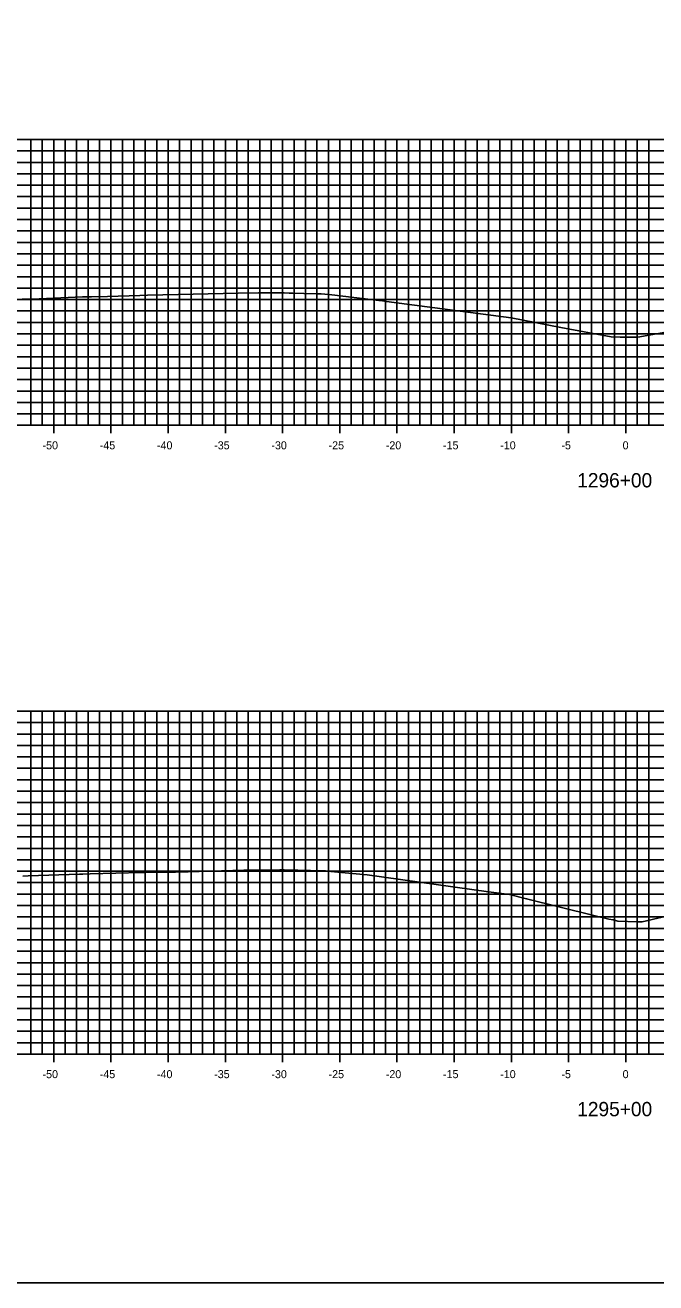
# Model space of a CAD drawing. Extents: x 674939 to 678919, y 750652 to 765176.
# Drawn here: x 678696 to 678751.2, y 763806.3 to 763916.3 of the extents above; entities that cross this region are included whole.
import ezdxf

# ---------------------------------------------------------------- set-up
doc = ezdxf.new("R2010")
doc.units = 0
for name, color, linetype in [('R_Axis', 7, 'Continuous'), ('R_Axis Annot', 7, 'Continuous'), ('R_Exist Surface', 7, 'Continuous'), ('R_Grid', 7, 'Continuous'), ('R_No Plot', 7, 'Continuous')]:
    doc.layers.add(name, color=color, linetype=linetype)

msp = doc.modelspace()

# ---------------------------------------------------------------- linework, layer by layer
at = {"layer": 'R_Axis'}
for p, q in [((678698.53, 763880.59), (678698.53, 763881.99)), ((678703.53, 763880.59), (678703.53, 763881.99)), ((678708.53, 763880.59), (678708.53, 763881.99)), ((678713.53, 763880.59), (678713.53, 763881.99)), ((678718.53, 763880.59), (678718.53, 763881.99)), ((678723.53, 763880.59), (678723.53, 763881.99)), ((678728.53, 763880.59), (678728.53, 763881.99)), ((678733.53, 763880.59), (678733.53, 763881.99)), ((678738.53, 763880.59), (678738.53, 763881.99)), ((678743.53, 763880.59), (678743.53, 763881.99)), ((678748.53, 763880.59), (678748.53, 763881.99)), ((678598.53, 763881.29), (678898.53, 763881.29)), ((678698.53, 763825.59), (678698.53, 763826.99)), ((678703.53, 763825.59), (678703.53, 763826.99)), ((678708.53, 763825.59), (678708.53, 763826.99)), ((678713.53, 763825.59), (678713.53, 763826.99)), ((678718.53, 763825.59), (678718.53, 763826.99)), ((678723.53, 763825.59), (678723.53, 763826.99)), ((678728.53, 763825.59), (678728.53, 763826.99)), ((678733.53, 763825.59), (678733.53, 763826.99)), ((678738.53, 763825.59), (678738.53, 763826.99)), ((678743.53, 763825.59), (678743.53, 763826.99)), ((678748.53, 763825.59), (678748.53, 763826.99)), ((678598.53, 763826.29), (678898.53, 763826.29))]:
    msp.add_line(p, q, dxfattribs=at)
at = {"layer": 'R_Exist Surface'}
for points in [[(678695.77, 763892.31), (678696.24, 763892.32), (678697.25, 763892.35), (678701.03, 763892.52), (678701.82, 763892.52), (678703.22, 763892.56), (678706.06, 763892.65), (678706.73, 763892.66), (678709.41, 763892.73), (678714.64, 763892.84), (678716.43, 763892.88), (678717.86, 763892.89), (678718.12, 763892.89), (678718.63, 763892.87), (678718.66, 763892.87), (678719.1, 763892.86), (678719.43, 763892.85), (678720.38, 763892.82), (678721.49, 763892.8), (678721.91, 763892.79), (678722.54, 763892.74), (678722.56, 763892.74), (678722.61, 763892.73), (678726.94, 763892.22), (678727.08, 763892.21), (678727.62, 763892.13), (678738.5, 763890.69), (678742.84, 763889.85), (678747.26, 763889.02), (678748.03, 763889.01), (678749.58, 763889), (678752.84, 763889.57)], [(678695.84, 763841.87), (678696.28, 763841.89), (678700.79, 763842.03), (678701.08, 763842.04), (678701.7, 763842.05), (678706.2, 763842.17), (678706.58, 763842.18), (678709.17, 763842.22), (678710.28, 763842.25), (678715.13, 763842.38), (678715.31, 763842.39), (678718.29, 763842.42), (678718.51, 763842.42), (678718.65, 763842.42), (678718.67, 763842.42), (678719.54, 763842.37), (678719.73, 763842.37), (678719.86, 763842.37), (678722.11, 763842.33), (678722.29, 763842.32), (678722.46, 763842.29), (678723.37, 763842.21), (678725.92, 763841.98), (678736.54, 763840.49), (678738.35, 763840.25), (678739.86, 763839.88), (678745.73, 763838.41), (678747.03, 763838.11), (678747.43, 763838.05), (678747.84, 763837.92), (678749.54, 763837.87), (678749.97, 763837.87), (678754.93, 763839.03)]]:
    msp.add_lwpolyline(points, dxfattribs=at)
at = {"layer": 'R_Grid'}
for p, q in [((678598.53, 763906.29), (678898.53, 763906.29)), ((678696.53, 763881.29), (678696.53, 763906.29)), ((678697.53, 763881.29), (678697.53, 763906.29)), ((678698.53, 763881.29), (678698.53, 763906.29)), ((678699.53, 763881.29), (678699.53, 763906.29)), ((678700.53, 763881.29), (678700.53, 763906.29)), ((678701.53, 763881.29), (678701.53, 763906.29)), ((678702.53, 763881.29), (678702.53, 763906.29)), ((678703.53, 763881.29), (678703.53, 763906.29)), ((678704.53, 763881.29), (678704.53, 763906.29)), ((678705.53, 763881.29), (678705.53, 763906.29)), ((678706.53, 763881.29), (678706.53, 763906.29)), ((678707.53, 763881.29), (678707.53, 763906.29)), ((678708.53, 763881.29), (678708.53, 763906.29)), ((678709.53, 763881.29), (678709.53, 763906.29)), ((678710.53, 763881.29), (678710.53, 763906.29)), ((678711.53, 763881.29), (678711.53, 763906.29)), ((678712.53, 763881.29), (678712.53, 763906.29)), ((678713.53, 763881.29), (678713.53, 763906.29)), ((678714.53, 763881.29), (678714.53, 763906.29)), ((678715.53, 763881.29), (678715.53, 763906.29)), ((678716.53, 763881.29), (678716.53, 763906.29)), ((678717.53, 763881.29), (678717.53, 763906.29)), ((678718.53, 763881.29), (678718.53, 763906.29)), ((678719.53, 763881.29), (678719.53, 763906.29)), ((678720.53, 763881.29), (678720.53, 763906.29)), ((678721.53, 763881.29), (678721.53, 763906.29)), ((678722.53, 763881.29), (678722.53, 763906.29)), ((678723.53, 763881.29), (678723.53, 763906.29)), ((678724.53, 763881.29), (678724.53, 763906.29)), ((678725.53, 763881.29), (678725.53, 763906.29)), ((678726.53, 763881.29), (678726.53, 763906.29)), ((678727.53, 763881.29), (678727.53, 763906.29)), ((678728.53, 763881.29), (678728.53, 763906.29)), ((678729.53, 763881.29), (678729.53, 763906.29)), ((678730.53, 763881.29), (678730.53, 763906.29)), ((678731.53, 763881.29), (678731.53, 763906.29)), ((678732.53, 763881.29), (678732.53, 763906.29)), ((678733.53, 763881.29), (678733.53, 763906.29)), ((678734.53, 763881.29), (678734.53, 763906.29)), ((678735.53, 763881.29), (678735.53, 763906.29)), ((678736.53, 763881.29), (678736.53, 763906.29)), ((678737.53, 763881.29), (678737.53, 763906.29)), ((678738.53, 763881.29), (678738.53, 763906.29)), ((678739.53, 763881.29), (678739.53, 763906.29)), ((678740.53, 763881.29), (678740.53, 763906.29)), ((678741.53, 763881.29), (678741.53, 763906.29)), ((678742.53, 763881.29), (678742.53, 763906.29)), ((678743.53, 763881.29), (678743.53, 763906.29)), ((678744.53, 763881.29), (678744.53, 763906.29)), ((678745.53, 763881.29), (678745.53, 763906.29)), ((678746.53, 763881.29), (678746.53, 763906.29)), ((678747.53, 763881.29), (678747.53, 763906.29)), ((678748.53, 763881.29), (678748.53, 763906.29)), ((678749.53, 763881.29), (678749.53, 763906.29)), ((678750.53, 763881.29), (678750.53, 763906.29)), ((678598.53, 763905.29), (678898.53, 763905.29)), ((678598.53, 763904.29), (678898.53, 763904.29)), ((678598.53, 763903.29), (678898.53, 763903.29)), ((678598.53, 763902.29), (678898.53, 763902.29)), ((678598.53, 763901.29), (678898.53, 763901.29)), ((678598.53, 763900.29), (678898.53, 763900.29)), ((678598.53, 763899.29), (678898.53, 763899.29)), ((678598.53, 763898.29), (678898.53, 763898.29)), ((678598.53, 763897.29), (678898.53, 763897.29)), ((678598.53, 763896.29), (678898.53, 763896.29)), ((678598.53, 763895.29), (678898.53, 763895.29)), ((678598.53, 763894.29), (678898.53, 763894.29)), ((678598.53, 763893.29), (678898.53, 763893.29)), ((678598.53, 763892.29), (678898.53, 763892.29)), ((678598.53, 763891.29), (678898.53, 763891.29)), ((678598.53, 763890.29), (678898.53, 763890.29)), ((678598.53, 763889.29), (678898.53, 763889.29)), ((678598.53, 763888.29), (678898.53, 763888.29)), ((678598.53, 763887.29), (678898.53, 763887.29)), ((678598.53, 763886.29), (678898.53, 763886.29)), ((678598.53, 763885.29), (678898.53, 763885.29)), ((678598.53, 763884.29), (678898.53, 763884.29)), ((678598.53, 763883.29), (678898.53, 763883.29)), ((678598.53, 763882.29), (678898.53, 763882.29)), ((678598.53, 763881.29), (678898.53, 763881.29)), ((678598.53, 763856.29), (678898.53, 763856.29)), ((678696.53, 763826.29), (678696.53, 763856.29)), ((678697.53, 763826.29), (678697.53, 763856.29)), ((678698.53, 763826.29), (678698.53, 763856.29)), ((678699.53, 763826.29), (678699.53, 763856.29)), ((678700.53, 763826.29), (678700.53, 763856.29)), ((678701.53, 763826.29), (678701.53, 763856.29)), ((678702.53, 763826.29), (678702.53, 763856.29)), ((678703.53, 763826.29), (678703.53, 763856.29)), ((678704.53, 763826.29), (678704.53, 763856.29)), ((678705.53, 763826.29), (678705.53, 763856.29)), ((678706.53, 763826.29), (678706.53, 763856.29)), ((678707.53, 763826.29), (678707.53, 763856.29)), ((678708.53, 763826.29), (678708.53, 763856.29)), ((678709.53, 763826.29), (678709.53, 763856.29)), ((678710.53, 763826.29), (678710.53, 763856.29)), ((678711.53, 763826.29), (678711.53, 763856.29)), ((678712.53, 763826.29), (678712.53, 763856.29)), ((678713.53, 763826.29), (678713.53, 763856.29)), ((678714.53, 763826.29), (678714.53, 763856.29)), ((678715.53, 763826.29), (678715.53, 763856.29)), ((678716.53, 763826.29), (678716.53, 763856.29)), ((678717.53, 763826.29), (678717.53, 763856.29)), ((678718.53, 763826.29), (678718.53, 763856.29)), ((678719.53, 763826.29), (678719.53, 763856.29)), ((678720.53, 763826.29), (678720.53, 763856.29)), ((678721.53, 763826.29), (678721.53, 763856.29)), ((678722.53, 763826.29), (678722.53, 763856.29)), ((678723.53, 763826.29), (678723.53, 763856.29)), ((678724.53, 763826.29), (678724.53, 763856.29)), ((678725.53, 763826.29), (678725.53, 763856.29)), ((678726.53, 763826.29), (678726.53, 763856.29)), ((678727.53, 763826.29), (678727.53, 763856.29)), ((678728.53, 763826.29), (678728.53, 763856.29)), ((678729.53, 763826.29), (678729.53, 763856.29)), ((678730.53, 763826.29), (678730.53, 763856.29)), ((678731.53, 763826.29), (678731.53, 763856.29)), ((678732.53, 763826.29), (678732.53, 763856.29)), ((678733.53, 763826.29), (678733.53, 763856.29)), ((678734.53, 763826.29), (678734.53, 763856.29)), ((678735.53, 763826.29), (678735.53, 763856.29)), ((678736.53, 763826.29), (678736.53, 763856.29)), ((678737.53, 763826.29), (678737.53, 763856.29)), ((678738.53, 763826.29), (678738.53, 763856.29)), ((678739.53, 763826.29), (678739.53, 763856.29)), ((678740.53, 763826.29), (678740.53, 763856.29)), ((678741.53, 763826.29), (678741.53, 763856.29)), ((678742.53, 763826.29), (678742.53, 763856.29)), ((678743.53, 763826.29), (678743.53, 763856.29)), ((678744.53, 763826.29), (678744.53, 763856.29)), ((678745.53, 763826.29), (678745.53, 763856.29)), ((678746.53, 763826.29), (678746.53, 763856.29)), ((678747.53, 763826.29), (678747.53, 763856.29)), ((678748.53, 763826.29), (678748.53, 763856.29)), ((678749.53, 763826.29), (678749.53, 763856.29)), ((678750.53, 763826.29), (678750.53, 763856.29)), ((678598.53, 763855.29), (678898.53, 763855.29)), ((678598.53, 763854.29), (678898.53, 763854.29)), ((678598.53, 763853.29), (678898.53, 763853.29)), ((678598.53, 763852.29), (678898.53, 763852.29)), ((678598.53, 763851.29), (678898.53, 763851.29)), ((678598.53, 763850.29), (678898.53, 763850.29)), ((678598.53, 763849.29), (678898.53, 763849.29)), ((678598.53, 763848.29), (678898.53, 763848.29)), ((678598.53, 763847.29), (678898.53, 763847.29)), ((678598.53, 763846.29), (678898.53, 763846.29)), ((678598.53, 763845.29), (678898.53, 763845.29)), ((678598.53, 763844.29), (678898.53, 763844.29)), ((678598.53, 763843.29), (678898.53, 763843.29)), ((678598.53, 763842.29), (678898.53, 763842.29)), ((678598.53, 763841.29), (678898.53, 763841.29)), ((678598.53, 763840.29), (678898.53, 763840.29)), ((678598.53, 763839.29), (678898.53, 763839.29)), ((678598.53, 763838.29), (678898.53, 763838.29)), ((678598.53, 763837.29), (678898.53, 763837.29)), ((678598.53, 763836.29), (678898.53, 763836.29)), ((678598.53, 763835.29), (678898.53, 763835.29)), ((678598.53, 763834.29), (678898.53, 763834.29)), ((678598.53, 763833.29), (678898.53, 763833.29)), ((678598.53, 763832.29), (678898.53, 763832.29)), ((678598.53, 763831.29), (678898.53, 763831.29)), ((678598.53, 763830.29), (678898.53, 763830.29)), ((678598.53, 763829.29), (678898.53, 763829.29)), ((678598.53, 763828.29), (678898.53, 763828.29)), ((678598.53, 763827.29), (678898.53, 763827.29)), ((678598.53, 763826.29), (678898.53, 763826.29))]:
    msp.add_line(p, q, dxfattribs=at)
at = {"layer": 'R_No Plot'}
msp.add_lwpolyline([(678578.53, 763806.29), (678918.53, 763806.29), (678918.53, 764026.29), (678578.53, 764026.29)], close=True, dxfattribs=at)

# ---------------------------------------------------------------- texts
at = {"layer": 'R_Axis Annot'}
for s, height, p in [('-50', 0.7, (678697.55, 763879.19)), ('-45', 0.7, (678702.55, 763879.19)), ('-40', 0.7, (678707.55, 763879.19)), ('-35', 0.7, (678712.55, 763879.19)), ('-30', 0.7, (678717.55, 763879.19)), ('-25', 0.7, (678722.55, 763879.19)), ('-20', 0.7, (678727.55, 763879.19)), ('-15', 0.7, (678732.55, 763879.19)), ('-10', 0.7, (678737.55, 763879.19)), ('-5', 0.7, (678742.9, 763879.19)), ('0', 0.7, (678748.25, 763879.19)), ('1296+00', 1.25, (678744.28, 763875.86)), ('-50', 0.7, (678697.55, 763824.19)), ('-45', 0.7, (678702.55, 763824.19)), ('-40', 0.7, (678707.55, 763824.19)), ('-35', 0.7, (678712.55, 763824.19)), ('-30', 0.7, (678717.55, 763824.19)), ('-25', 0.7, (678722.55, 763824.19)), ('-20', 0.7, (678727.55, 763824.19)), ('-15', 0.7, (678732.55, 763824.19)), ('-10', 0.7, (678737.55, 763824.19)), ('-5', 0.7, (678742.9, 763824.19)), ('0', 0.7, (678748.25, 763824.19)), ('1295+00', 1.25, (678744.28, 763820.86))]:
    msp.add_text(s, height=height, dxfattribs=at).set_placement(p)

doc.saveas('drawing.dxf')
